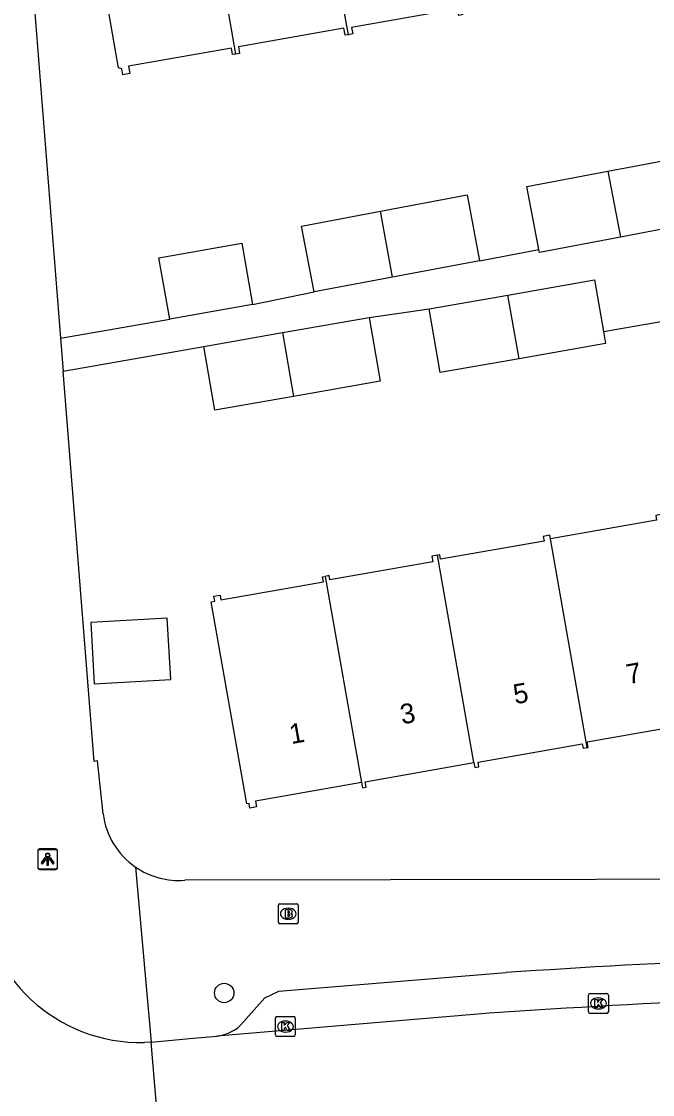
# Model space of a CAD drawing. Extents: x 157793 to 159380, y 380882 to 382313.
# Drawn here: x 158234.8 to 158266.6, y 381260.1 to 381314.3 of the extents above; entities that cross this region are included whole.
import ezdxf

# ---------------------------------------------------------------- set-up
doc = ezdxf.new("R2010")
doc.units = 0
for name, color, linetype in [('IMGEO_Boom', 7, 'Continuous'), ('IMGEO_Brandkraan', 7, 'Continuous'), ('IMGEO_Kolk', 7, 'Continuous'), ('IMGEO_Lichtpunt', 7, 'Continuous'), ('IMGEO_Pand', 7, 'Continuous'), ('IMGEO_Pand_nummerreeks', 7, 'Continuous'), ('IMGEO_Rijbaan_lokaal_gesloten', 7, 'Continuous'), ('IMGEO_Rijbaan_lokaal_open', 7, 'Continuous'), ('IMGEO_Voetpad_open', 7, 'Continuous')]:
    doc.layers.add(name, color=color, linetype=linetype)

msp = doc.modelspace()

# ---------------------------------------------------------------- linework, layer by layer
at = {"layer": 'IMGEO_Boom'}
msp.add_circle((158244.982, 381265.254), 0.489, dxfattribs=at)
at = {"layer": 'IMGEO_Brandkraan'}
for p, q in [((158247.714, 381268.825), (158247.714, 381269.677)), ((158247.789, 381269.751), (158248.641, 381269.751)), ((158248.202, 381269.531), (158248.227, 381269.531)), ((158248.715, 381269.677), (158248.715, 381268.825)), ((158248.225, 381268.971), (158248.2, 381268.971)), ((158248.641, 381268.751), (158247.789, 381268.751))]:
    msp.add_line(p, q, dxfattribs=at)
for points in [[(158247.714, 381268.825), (158247.714, 381269.677)], [(158247.789, 381269.751), (158248.641, 381269.751)], [(158248.062, 381269.451), (158248.062, 381269.051), (158248.275, 381269.051)], [(158248.293, 381269.451), (158248.062, 381269.451)], [(158248.241, 381269.37), (158248.187, 381269.37), (158248.187, 381269.294)], [(158248.715, 381269.677), (158248.715, 381268.825)], [(158248.187, 381269.294), (158248.24, 381269.294)], [(158248.249, 381269.218), (158248.187, 381269.218), (158248.187, 381269.137)], [(158248.187, 381269.137), (158248.249, 381269.137)], [(158248.641, 381268.751), (158247.789, 381268.751)]]:
    msp.add_lwpolyline(points, dxfattribs=at)
for centre, radius, start, end in [((158247.791, 381269.675), 0.0765, 91.552, 178.448), ((158247.791, 381269.675), 0.0765, 91.552, 178.448), ((158248.242, 381269.332), 0.0379, 267.8285, 90.9355), ((158248.297, 381269.306), 0.145, 59.4692, 91.5367), ((158248.322, 381269.353), 0.0922, 285.5137, 58.1501), ((158248.639, 381269.675), 0.0765, 1.552, 88.448), ((158248.639, 381269.675), 0.0765, 1.552, 88.448), ((158247.791, 381268.827), 0.0765, 181.552, 268.448), ((158247.791, 381268.827), 0.0765, 181.552, 268.448), ((158248.25, 381269.177), 0.0404, 269.8759, 90.5077), ((158248.281, 381269.302), 0.251, 268.6676, 293.5347), ((158248.327, 381269.161), 0.105, 301.3115, 78.989), ((158248.639, 381268.827), 0.0765, 271.552, 358.448), ((158248.639, 381268.827), 0.0765, 271.552, 358.448)]:
    msp.add_arc(centre, radius, start, end, dxfattribs=at)
for centre, major_axis, ratio, start_param, end_param in [((158248.201, 381269.251), (-0.387, 0.002), 0.722429, 4.712389, 7.853982), ((158248.226, 381269.251), (-0.39, 0.002), 0.717154, 1.570796, 4.712389)]:
    msp.add_ellipse(centre, major_axis=major_axis, ratio=ratio, start_param=start_param, end_param=end_param, dxfattribs=at)
at = {"layer": 'IMGEO_Kolk'}
for p, q in [((158263.362, 381264.3), (158263.362, 381265.152)), ((158263.437, 381265.226), (158264.289, 381265.226)), ((158263.85, 381265.006), (158263.875, 381265.006)), ((158264.363, 381265.152), (158264.363, 381264.3)), ((158247.568, 381263.135), (158247.568, 381263.987)), ((158247.643, 381264.061), (158248.495, 381264.061)), ((158248.569, 381263.987), (158248.569, 381263.135)), ((158264.289, 381264.226), (158263.437, 381264.226)), ((158263.873, 381264.446), (158263.848, 381264.446)), ((158248.056, 381263.841), (158248.081, 381263.841)), ((158248.495, 381263.061), (158247.643, 381263.061)), ((158248.079, 381263.281), (158248.054, 381263.281))]:
    msp.add_line(p, q, dxfattribs=at)
for points in [[(158263.362, 381264.3), (158263.362, 381265.152)], [(158263.437, 381265.226), (158264.289, 381265.226)], [(158264.363, 381265.152), (158264.363, 381264.3)], [(158263.683, 381264.926), (158263.806, 381264.926), (158263.806, 381264.775), (158263.936, 381264.926), (158264.1, 381264.926), (158263.954, 381264.775), (158264.107, 381264.526), (158263.955, 381264.526), (158263.87, 381264.69), (158263.806, 381264.623), (158263.806, 381264.526), (158263.683, 381264.526), (158263.683, 381264.926)], [(158247.568, 381263.135), (158247.568, 381263.987)], [(158247.643, 381264.061), (158248.495, 381264.061)], [(158248.569, 381263.987), (158248.569, 381263.135)], [(158264.289, 381264.226), (158263.437, 381264.226)], [(158247.889, 381263.761), (158248.012, 381263.761), (158248.012, 381263.61), (158248.142, 381263.761), (158248.306, 381263.761), (158248.16, 381263.61), (158248.313, 381263.361), (158248.161, 381263.361), (158248.076, 381263.525), (158248.012, 381263.458), (158248.012, 381263.361), (158247.889, 381263.361), (158247.889, 381263.761)], [(158248.495, 381263.061), (158247.643, 381263.061)]]:
    msp.add_lwpolyline(points, dxfattribs=at)
for centre, start, end in [((158263.439, 381265.15), 91.552, 178.448), ((158263.439, 381265.15), 91.552, 178.448), ((158264.287, 381265.15), 1.552, 88.448), ((158264.287, 381265.15), 1.552, 88.448), ((158247.645, 381263.985), 91.552, 178.448), ((158247.645, 381263.985), 91.552, 178.448), ((158248.493, 381263.985), 1.552, 88.448), ((158248.493, 381263.985), 1.552, 88.448), ((158263.439, 381264.302), 181.552, 268.448), ((158263.439, 381264.302), 181.552, 268.448), ((158264.287, 381264.302), 271.552, 358.448), ((158264.287, 381264.302), 271.552, 358.448), ((158247.645, 381263.137), 181.552, 268.448), ((158247.645, 381263.137), 181.552, 268.448), ((158248.493, 381263.137), 271.552, 358.448), ((158248.493, 381263.137), 271.552, 358.448)]:
    msp.add_arc(centre, 0.0765, start, end, dxfattribs=at)
for centre, major_axis, ratio, start_param, end_param in [((158263.849, 381264.726), (-0.387, 0.002), 0.722429, 4.712389, 7.853982), ((158263.874, 381264.726), (-0.39, 0.002), 0.717154, 1.570796, 4.712389), ((158248.055, 381263.561), (-0.387, 0.002), 0.722429, 4.712389, 7.853982), ((158248.08, 381263.561), (-0.39, 0.002), 0.717154, 1.570796, 4.712389)]:
    msp.add_ellipse(centre, major_axis=major_axis, ratio=ratio, start_param=start_param, end_param=end_param, dxfattribs=at)
at = {"layer": 'IMGEO_Lichtpunt'}
for p, q in [((158235.574, 381272.427), (158235.574, 381271.62)), ((158235.574, 381272.427), (158235.574, 381271.62)), ((158235.579, 381272.387), (158235.579, 381271.58)), ((158235.579, 381272.387), (158235.579, 381271.58)), ((158236.476, 381272.522), (158235.668, 381272.522)), ((158236.476, 381272.522), (158235.668, 381272.522)), ((158236.481, 381272.482), (158235.673, 381272.482)), ((158236.481, 381272.482), (158235.673, 381272.482)), ((158236.57, 381271.62), (158236.57, 381272.427)), ((158236.57, 381271.62), (158236.57, 381272.427)), ((158236.575, 381271.58), (158236.575, 381272.387)), ((158236.575, 381271.58), (158236.575, 381272.387)), ((158235.668, 381271.526), (158236.476, 381271.526)), ((158235.668, 381271.526), (158236.476, 381271.526)), ((158235.673, 381271.486), (158236.481, 381271.486)), ((158235.673, 381271.486), (158236.481, 381271.486))]:
    msp.add_line(p, q, dxfattribs=at)
for points in [[(158235.948, 381272.091), (158235.987, 381272.063), (158235.799, 381271.801), (158235.761, 381271.828), (158235.948, 381272.091)], [(158235.953, 381272.051), (158235.992, 381272.023), (158235.804, 381271.761), (158235.766, 381271.788), (158235.953, 381272.051)], [(158236.05, 381272.043), (158236.097, 381272.043), (158236.097, 381271.721), (158236.05, 381271.721), (158236.05, 381272.043)], [(158236.16, 381272.063), (158236.198, 381272.09), (158236.385, 381271.828), (158236.346, 381271.8), (158236.16, 381272.063)], [(158236.165, 381272.023), (158236.203, 381272.05), (158236.39, 381271.788), (158236.351, 381271.76), (158236.165, 381272.023)], [(158236.055, 381272.003), (158236.102, 381272.003), (158236.102, 381271.681), (158236.055, 381271.681), (158236.055, 381272.003)]]:
    msp.add_lwpolyline(points, dxfattribs=at)
for centre in [(158236.073, 381272.225), (158236.078, 381272.185)]:
    msp.add_circle(centre, 0.0994, dxfattribs=at)
for centre, start, end in [((158235.668, 381272.427), 90, 180), ((158235.668, 381272.427), 90, 180), ((158235.673, 381272.387), 90, 180), ((158235.673, 381272.387), 90, 180), ((158236.476, 381272.427), 0, 90), ((158236.476, 381272.427), 0, 90), ((158236.481, 381272.387), 0, 90), ((158236.481, 381272.387), 0, 90), ((158235.668, 381271.62), 180, 270), ((158235.668, 381271.62), 180, 270), ((158235.673, 381271.58), 180, 270), ((158235.673, 381271.58), 180, 270), ((158236.476, 381271.62), 270, 0), ((158236.476, 381271.62), 270, 360), ((158236.481, 381271.58), 270, 0), ((158236.481, 381271.58), 270, 360)]:
    msp.add_arc(centre, 0.0946, start, end, dxfattribs=at)
at = {"layer": 'IMGEO_Pand'}
for points in [[(158251.244, 381313.6), (158249.287, 381324.31)], [(158245.572, 381312.625), (158245.407, 381312.596), (158245.349, 381312.927), (158240.159, 381312.015), (158240.223, 381311.647), (158239.872, 381311.585), (158239.821, 381311.875), (158239.653, 381311.936), (158237.892, 381321.961), (158238.038, 381321.986), (158237.988, 381322.269), (158238.337, 381322.33), (158238.382, 381322.074), (158243.606, 381322.991), (158243.557, 381323.274), (158243.723, 381323.303)], [(158245.572, 381312.625), (158243.723, 381323.303)], [(158257.029, 381314.614), (158256.817, 381314.577), (158256.758, 381314.913), (158251.408, 381313.973), (158251.466, 381313.639), (158251.244, 381313.6)], [(158251.244, 381313.6), (158251.082, 381313.571), (158251.02, 381313.926), (158245.698, 381312.991), (158245.757, 381312.658), (158245.572, 381312.625)], [(158264.338, 381306.712), (158268.191, 381307.44), (158268.818, 381304.119)], [(158260.858, 381302.764), (158260.257, 381305.941), (158264.338, 381306.712)], [(158264.338, 381306.712), (158264.982, 381303.394)], [(158252.871, 381304.694), (158257.241, 381305.52), (158257.868, 381302.199)], [(158249.516, 381300.621), (158248.888, 381303.942), (158252.871, 381304.694)], [(158253.479, 381301.37), (158252.871, 381304.694)], [(158268.818, 381304.119), (158264.982, 381303.394)], [(158242.232, 381299.258), (158241.69, 381302.343), (158245.866, 381303.076), (158246.408, 381299.991)], [(158264.982, 381303.394), (158260.885, 381302.62), (158260.858, 381302.764)], [(158257.868, 381302.199), (158253.479, 381301.37)], [(158253.479, 381301.37), (158249.516, 381300.621)], [(158259.289, 381300.468), (158263.66, 381301.236), (158264.119, 381298.626)], [(158255.319, 381299.771), (158259.289, 381300.468)], [(158259.854, 381297.248), (158259.289, 381300.468)], [(158246.408, 381299.991), (158242.232, 381299.258)], [(158259.854, 381297.248), (158255.885, 381296.551), (158255.319, 381299.771)], [(158247.919, 381298.573), (158252.289, 381299.341)], [(158252.289, 381299.341), (158252.855, 381296.121), (158248.484, 381295.353)], [(158243.948, 381297.876), (158247.919, 381298.573)], [(158247.919, 381298.573), (158248.484, 381295.353)], [(158264.119, 381298.626), (158264.226, 381298.016), (158259.854, 381297.248)], [(158248.484, 381295.353), (158244.514, 381294.656), (158243.948, 381297.876)], [(158267.999, 381285.584), (158267.356, 381289.246), (158267.122, 381289.205), (158267.086, 381289.409), (158266.75, 381289.35), (158266.793, 381289.11), (158261.448, 381288.17)], [(158261.448, 381288.17), (158261.417, 381288.346), (158261.079, 381288.287), (158261.119, 381288.056), (158255.899, 381287.139), (158255.859, 381287.367), (158255.742, 381287.346)], [(158263.297, 381277.638), (158261.448, 381288.17)], [(158255.742, 381287.346), (158255.457, 381287.296), (158255.508, 381287.006), (158250.315, 381286.094), (158250.277, 381286.31), (158250.077, 381286.275)], [(158257.58, 381276.878), (158255.742, 381287.346)], [(158251.904, 381275.866), (158246.562, 381274.928), (158246.612, 381274.643), (158246.273, 381274.583), (158246.233, 381274.811), (158246.12, 381274.791), (158244.33, 381284.983), (158244.506, 381285.014), (158244.461, 381285.274), (158244.772, 381285.329), (158244.815, 381285.083), (158249.987, 381285.992), (158249.941, 381286.251), (158250.077, 381286.275)], [(158250.077, 381286.275), (158251.904, 381275.866)], [(158238.25, 381283.948), (158238.425, 381280.853), (158242.285, 381281.071), (158242.11, 381284.167), (158238.25, 381283.948)], [(158263.297, 381277.638), (158263.349, 381277.647), (158263.301, 381277.917), (158268.668, 381278.86)], [(158257.58, 381276.878), (158257.623, 381276.632), (158257.833, 381276.668), (158257.793, 381276.896), (158263.047, 381277.819), (158263.085, 381277.6), (158263.297, 381277.638)], [(158251.904, 381275.866), (158251.951, 381275.597), (158252.144, 381275.631), (158252.094, 381275.915), (158257.58, 381276.878)]]:
    msp.add_lwpolyline(points, dxfattribs=at)
at = {"layer": 'IMGEO_Rijbaan_lokaal_gesloten'}
for points in [[(158257.578, 381264.174), (158244.611, 381263.077)], [(158241.302, 381262.775), (158243.239, 381262.958), (158244.611, 381263.077)], [(158241.806, 381256.805), (158241.302, 381262.775)]]:
    msp.add_lwpolyline(points, dxfattribs=at)
msp.add_arc((158289.642, 380814.743), 450.574, 90.92214, 94.08082, dxfattribs=at)
at = {"layer": 'IMGEO_Rijbaan_lokaal_open'}
msp.add_lwpolyline([(158241.302, 381262.775), (158240.962, 381262.753)], dxfattribs=at)
msp.add_arc((158240.776, 381270.893), 8.142, 182.8008, 271.3074, dxfattribs=at)
at = {"layer": 'IMGEO_Voetpad_open'}
for points in [[(158236.064, 381326.083), (158237.464, 381318.585), (158235.155, 381318.126), (158236.725, 381298.291)], [(158257.868, 381302.199), (158260.858, 381302.764)], [(158246.408, 381299.991), (158249.516, 381300.621)], [(158252.289, 381299.341), (158255.319, 381299.771)], [(158236.725, 381298.291), (158242.232, 381299.258)], [(158264.119, 381298.626), (158267.308, 381299.187)], [(158236.725, 381298.291), (158236.856, 381296.631)], [(158236.856, 381296.631), (158243.948, 381297.876)], [(158238.869, 381274.285), (158238.592, 381276.965), (158238.416, 381276.932), (158236.856, 381296.631)], [(158240.505, 381271.61), (158241.302, 381262.775)], [(158315.615, 381271.068), (158242.989, 381270.941)], [(158245.96, 381263.792), (158246.36, 381264.25), (158247.023, 381265.01), (158247.741, 381265.352), (158259.198, 381266.28)]]:
    msp.add_lwpolyline(points, dxfattribs=at)
for centre, radius, start, end in [((158242.695, 381274.787), 3.859, 187.4766, 235.4224), ((158242.692, 381274.784), 3.854, 235.4302, 274.4229), ((158288.249, 380844.74), 422.54, 90.68096, 93.94235), ((158244.411, 381265.084), 2.016, 275.6786, 320.1705)]:
    msp.add_arc(centre, radius, start, end, dxfattribs=at)

# ---------------------------------------------------------------- texts
at = {"layer": 'IMGEO_Pand_nummerreeks'}
for s, p in [('7', (158265.364, 381280.831)), ('5', (158259.659, 381279.816)), ('3', (158253.954, 381278.802)), ('1', (158248.362, 381277.807))]:
    msp.add_text(s, height=1, rotation=10.0841, dxfattribs=at).set_placement(p)

doc.saveas('drawing.dxf')
